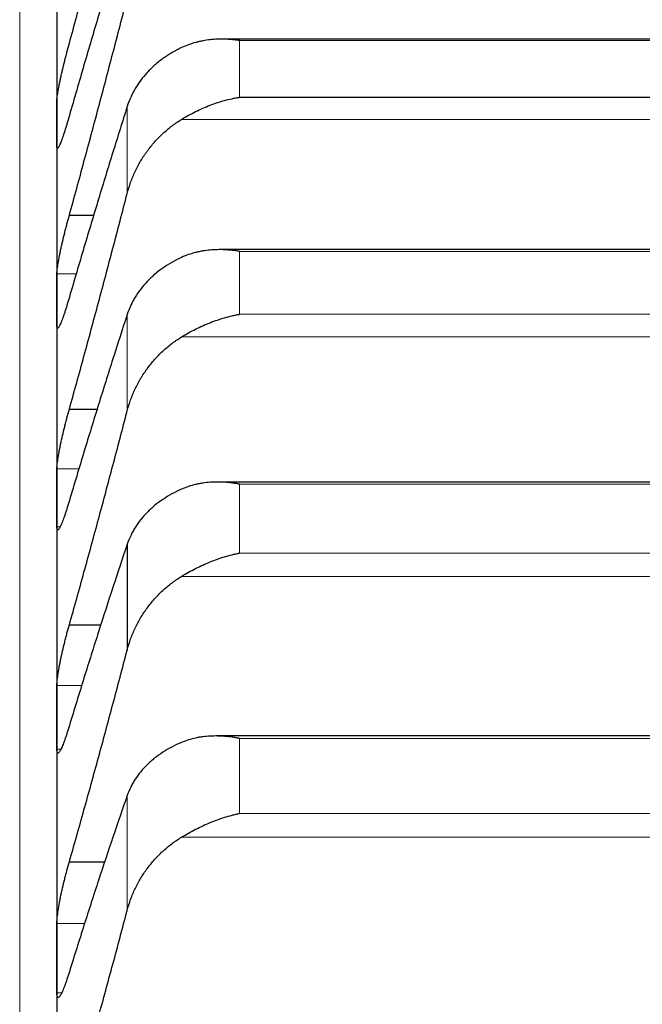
# Model space of a CAD drawing. Header units: inches. Extents: x 0 to 17820, y -10 to 12600.
# Tile 309 of 339: x 11825 to 11852, y 9283 to 9325. Entities that reach past the tile are written whole.
import ezdxf

# ---------------------------------------------------------------- set-up
doc = ezdxf.new("R2010")
doc.units = ezdxf.units.IN
doc.layers.add('1', color=7, linetype='Continuous', true_color=0xffffff)

msp = doc.modelspace()

# ---------------------------------------------------------------- linework, layer by layer
at = {"layer": '1', "color": 110, "linetype": 'Continuous', "lineweight": 13}
for p, q in [((11824.713, 9340.901), (11824.713, 8920.363)), ((11834.168, 9324.516), (11870.457, 9324.516)), ((11834.168, 9324.516), (11834.168, 9322.072)), ((11829.339, 9321.672), (11829.339, 9317.929)), ((11831.681, 9321.122), (11872.944, 9321.122)), ((11834.168, 9315.441), (11870.457, 9315.441)), ((11834.168, 9315.441), (11834.168, 9312.731)), ((11826.315, 9314.474), (11827.149, 9314.474)), ((11829.339, 9312.721), (11829.339, 9308.571)), ((11834.168, 9312.731), (11870.457, 9312.731)), ((11831.681, 9311.756), (11872.944, 9311.756)), ((11826.315, 9306.078), (11827.265, 9306.078)), ((11834.168, 9305.422), (11870.457, 9305.422)), ((11834.168, 9305.422), (11834.168, 9302.451)), ((11826.315, 9303.591), (11826.449, 9303.591)), ((11834.168, 9302.451), (11870.457, 9302.451)), ((11831.681, 9301.452), (11872.944, 9301.452)), ((11826.315, 9296.752), (11827.386, 9296.752)), ((11834.168, 9294.475), (11870.457, 9294.475)), ((11834.168, 9294.475), (11834.168, 9291.247)), ((11826.315, 9294.011), (11826.483, 9294.011)), ((11829.339, 9292.017), (11829.339, 9287.073)), ((11834.168, 9291.247), (11870.457, 9291.247)), ((11831.681, 9290.226), (11872.944, 9290.226)), ((11826.315, 9286.513), (11827.513, 9286.513)), ((11826.315, 9283.521), (11826.519, 9283.521))]:
    msp.add_line(p, q, dxfattribs=at)
at = {"layer": '1', "color": 2, "linetype": 'Continuous', "lineweight": 25}
for p, q in [((11826.313, 9327.576), (11826.313, 9320.944)), ((11871.211, 9324.575), (11833.439, 9324.575)), ((11834.168, 9322.072), (11870.457, 9322.072)), ((11826.313, 9320.944), (11826.313, 9313.36)), ((11826.85, 9316.998), (11827.9, 9316.998)), ((11871.3, 9315.514), (11833.351, 9315.514)), ((11826.313, 9313.36), (11826.313, 9304.834)), ((11826.85, 9308.649), (11828.047, 9308.649)), ((11871.388, 9305.511), (11833.263, 9305.511)), ((11826.313, 9304.834), (11826.313, 9295.382)), ((11829.339, 9302.831), (11829.339, 9298.28)), ((11826.85, 9299.368), (11828.204, 9299.368)), ((11826.313, 9295.382), (11826.313, 9285.017)), ((11871.475, 9294.581), (11833.175, 9294.581)), ((11826.85, 9289.168), (11828.376, 9289.168)), ((11826.313, 9285.017), (11826.313, 9273.757))]:
    msp.add_line(p, q, dxfattribs=at)
for points in [[(11826.85, 9324.399), (11827.061, 9325.173), (11827.481, 9326.723), (11828.106, 9329.063), (11828.725, 9331.417), (11829.135, 9332.995), (11829.339, 9333.786)], [(11829.339, 9329.668), (11829.135, 9329.006), (11828.725, 9327.663), (11828.106, 9325.595), (11827.481, 9323.473), (11827.061, 9322.023), (11826.85, 9321.289)], [(11826.85, 9316.998), (11827.061, 9317.764), (11827.481, 9319.302), (11828.106, 9321.628), (11828.725, 9323.972), (11829.135, 9325.547), (11829.339, 9326.338)], [(11826.313, 9320.944), (11826.313, 9321.272), (11826.313, 9321.6), (11826.315, 9321.928)], [(11829.339, 9321.672), (11829.135, 9321.027), (11828.725, 9319.719), (11828.106, 9317.698), (11827.481, 9315.619), (11827.061, 9314.195), (11826.85, 9313.473)], [(11826.315, 9319.961), (11826.313, 9320.289), (11826.313, 9320.617), (11826.313, 9320.944)], [(11826.85, 9308.649), (11827.061, 9309.407), (11827.481, 9310.931), (11828.106, 9313.239), (11828.725, 9315.57), (11829.135, 9317.14), (11829.339, 9317.929)], [(11826.313, 9313.36), (11826.313, 9313.731), (11826.313, 9314.102), (11826.315, 9314.474)], [(11826.315, 9312.245), (11826.313, 9312.617), (11826.313, 9312.988), (11826.313, 9313.36)], [(11829.339, 9312.721), (11829.135, 9312.096), (11828.725, 9310.824), (11828.106, 9308.853), (11827.481, 9306.821), (11827.061, 9305.424), (11826.85, 9304.715)], [(11826.85, 9299.368), (11827.061, 9300.116), (11827.481, 9301.622), (11828.106, 9303.909), (11828.725, 9306.224), (11829.135, 9307.786), (11829.339, 9308.571)], [(11826.313, 9304.834), (11826.313, 9305.249), (11826.313, 9305.663), (11826.315, 9306.078)], [(11826.315, 9303.591), (11826.313, 9304.005), (11826.313, 9304.42), (11826.313, 9304.834)], [(11829.339, 9302.831), (11829.135, 9302.226), (11828.725, 9300.992), (11828.106, 9299.075), (11827.481, 9297.092), (11827.061, 9295.726), (11826.85, 9295.031)], [(11826.85, 9289.168), (11827.061, 9289.906), (11827.481, 9291.392), (11828.106, 9293.654), (11828.725, 9295.948), (11829.135, 9297.499), (11829.339, 9298.28)], [(11826.313, 9295.382), (11826.313, 9295.838), (11826.313, 9296.295), (11826.315, 9296.752)], [(11826.315, 9294.011), (11826.313, 9294.468), (11826.313, 9294.925), (11826.313, 9295.382)], [(11829.339, 9292.017), (11829.135, 9291.432), (11828.725, 9290.239), (11828.106, 9288.379), (11827.481, 9286.448), (11827.061, 9285.115), (11826.85, 9284.436)], [(11826.85, 9278.066), (11827.061, 9278.792), (11827.481, 9280.256), (11828.106, 9282.489), (11828.725, 9284.76), (11829.135, 9286.298), (11829.339, 9287.073)], [(11826.313, 9285.017), (11826.313, 9285.516), (11826.313, 9286.014), (11826.315, 9286.513)], [(11826.315, 9283.521), (11826.313, 9284.02), (11826.313, 9284.518), (11826.313, 9285.017)]]:
    msp.add_open_spline(points, degree=3, dxfattribs=at)
for points, knots in [([(11834.168, 9324.516), (11834.165, 9324.517), (11834.162, 9324.517), (11834.155, 9324.518), (11834.152, 9324.519), (11834.142, 9324.52), (11834.122, 9324.523), (11834.076, 9324.529), (11833.983, 9324.541), (11833.904, 9324.55), (11833.746, 9324.564), (11833.641, 9324.57), (11833.327, 9324.579), (11833.119, 9324.571), (11832.808, 9324.537), (11832.704, 9324.522), (11832.549, 9324.493), (11832.497, 9324.483), (11832.393, 9324.459), (11832.342, 9324.446), (11832.187, 9324.404), (11832.084, 9324.372), (11831.881, 9324.298), (11831.781, 9324.257), (11831.681, 9324.21)], [0, 0, 0, 0, 0.003906, 0.003906, 0.007813, 0.007813, 0.015625, 0.03125, 0.0625, 0.125, 0.125, 0.25, 0.25, 0.5, 0.5, 0.625, 0.625, 0.6875, 0.6875, 0.75, 0.75, 0.875, 0.875, 1, 1, 1, 1]), ([(11826.315, 9321.928), (11826.315, 9321.947), (11826.317, 9321.991), (11826.325, 9322.075), (11826.334, 9322.143), (11826.342, 9322.198), (11826.345, 9322.217), (11826.351, 9322.256), (11826.354, 9322.277), (11826.372, 9322.381), (11826.389, 9322.473), (11826.413, 9322.6), (11826.419, 9322.626), (11826.427, 9322.666), (11826.429, 9322.679), (11826.435, 9322.706), (11826.449, 9322.773), (11826.475, 9322.899), (11826.501, 9323.016), (11826.528, 9323.135), (11826.543, 9323.196), (11826.586, 9323.383), (11826.617, 9323.509), (11826.665, 9323.7), (11826.681, 9323.764), (11826.705, 9323.861), (11826.714, 9323.893), (11826.731, 9323.957), (11826.739, 9323.989), (11826.781, 9324.15), (11826.816, 9324.276), (11826.85, 9324.399)], [0, 0, 0, 0, 0.0625, 0.125, 0.1875, 0.1875, 0.21875, 0.21875, 0.25, 0.25, 0.375, 0.375, 0.40625, 0.40625, 0.421875, 0.421875, 0.4375, 0.5, 0.5625, 0.5625, 0.625, 0.625, 0.75, 0.75, 0.8125, 0.8125, 0.84375, 0.84375, 0.875, 0.875, 1, 1, 1, 1]), ([(11831.681, 9324.21), (11831.535, 9324.141), (11831.395, 9324.067), (11831.126, 9323.909), (11830.869, 9323.741), (11830.632, 9323.552), (11830.492, 9323.427), (11830.464, 9323.402), (11830.409, 9323.351), (11830.382, 9323.325), (11830.302, 9323.246), (11830.25, 9323.193), (11830.1, 9323.031), (11830.008, 9322.919), (11829.836, 9322.688), (11829.757, 9322.569), (11829.649, 9322.385), (11829.615, 9322.323), (11829.566, 9322.229), (11829.55, 9322.197), (11829.519, 9322.133), (11829.504, 9322.101), (11829.432, 9321.938), (11829.381, 9321.806), (11829.339, 9321.672)], [0, 0, 0, 0, 0.125, 0.125, 0.25, 0.375, 0.375, 0.40625, 0.40625, 0.4375, 0.4375, 0.5, 0.5, 0.625, 0.625, 0.75, 0.75, 0.8125, 0.8125, 0.84375, 0.84375, 0.875, 0.875, 1, 1, 1, 1]), ([(11831.681, 9321.122), (11831.781, 9321.183), (11831.881, 9321.241), (11832.082, 9321.352), (11832.183, 9321.406), (11832.387, 9321.507), (11832.49, 9321.555), (11832.696, 9321.646), (11832.801, 9321.689), (11833.01, 9321.77), (11833.115, 9321.807), (11833.325, 9321.876), (11833.43, 9321.908), (11833.64, 9321.965), (11833.746, 9321.99), (11833.904, 9322.024), (11833.983, 9322.04), (11834.076, 9322.057), (11834.122, 9322.064), (11834.142, 9322.068), (11834.155, 9322.07), (11834.162, 9322.071), (11834.168, 9322.072)], [0, 0, 0, 0, 0.125, 0.125, 0.25, 0.25, 0.375, 0.375, 0.5, 0.5, 0.625, 0.625, 0.75, 0.75, 0.875, 0.875, 0.9375, 0.96875, 0.984375, 0.992187, 0.992187, 1, 1, 1, 1]), ([(11826.85, 9321.289), (11826.815, 9321.165), (11826.781, 9321.047), (11826.731, 9320.879), (11826.715, 9320.824), (11826.69, 9320.744), (11826.682, 9320.717), (11826.665, 9320.665), (11826.657, 9320.64), (11826.617, 9320.515), (11826.587, 9320.424), (11826.543, 9320.3), (11826.529, 9320.261), (11826.509, 9320.206), (11826.502, 9320.188), (11826.489, 9320.154), (11826.483, 9320.138), (11826.451, 9320.06), (11826.429, 9320.009), (11826.404, 9319.96), (11826.399, 9319.951), (11826.39, 9319.934), (11826.386, 9319.927), (11826.373, 9319.906), (11826.365, 9319.896), (11826.344, 9319.875), (11826.334, 9319.874), (11826.325, 9319.889), (11826.323, 9319.892), (11826.32, 9319.902), (11826.319, 9319.907), (11826.316, 9319.926), (11826.315, 9319.942), (11826.315, 9319.961)], [0, 0, 0, 0, 0.125, 0.125, 0.1875, 0.1875, 0.21875, 0.21875, 0.25, 0.25, 0.375, 0.375, 0.4375, 0.4375, 0.46875, 0.46875, 0.5, 0.5, 0.625, 0.625, 0.65625, 0.65625, 0.6875, 0.6875, 0.75, 0.75, 0.875, 0.875, 0.90625, 0.90625, 0.9375, 0.9375, 1, 1, 1, 1]), ([(11829.339, 9317.929), (11829.381, 9318.093), (11829.431, 9318.255), (11829.546, 9318.572), (11829.675, 9318.882), (11829.833, 9319.18), (11829.962, 9319.399), (11830.007, 9319.471), (11830.077, 9319.577), (11830.101, 9319.613), (11830.15, 9319.683), (11830.174, 9319.717), (11830.299, 9319.889), (11830.511, 9320.152), (11830.746, 9320.392), (11830.993, 9320.622), (11831.122, 9320.731), (11831.292, 9320.86), (11831.326, 9320.885), (11831.396, 9320.935), (11831.5, 9321.008), (11831.608, 9321.078), (11831.681, 9321.122)], [0, 0, 0, 0, 0.125, 0.125, 0.25, 0.375, 0.375, 0.4375, 0.4375, 0.46875, 0.46875, 0.5, 0.5, 0.625, 0.75, 0.75, 0.875, 0.875, 0.90625, 0.90625, 0.9375, 1, 1, 1, 1]), ([(11826.315, 9314.474), (11826.315, 9314.496), (11826.317, 9314.545), (11826.325, 9314.636), (11826.334, 9314.708), (11826.342, 9314.766), (11826.345, 9314.787), (11826.351, 9314.828), (11826.354, 9314.849), (11826.372, 9314.959), (11826.389, 9315.055), (11826.413, 9315.186), (11826.419, 9315.212), (11826.427, 9315.253), (11826.429, 9315.267), (11826.435, 9315.294), (11826.449, 9315.364), (11826.475, 9315.492), (11826.501, 9315.611), (11826.528, 9315.733), (11826.543, 9315.794), (11826.586, 9315.983), (11826.617, 9316.11), (11826.665, 9316.302), (11826.681, 9316.366), (11826.705, 9316.462), (11826.714, 9316.495), (11826.731, 9316.559), (11826.739, 9316.591), (11826.781, 9316.75), (11826.816, 9316.875), (11826.85, 9316.998)], [0, 0, 0, 0, 0.0625, 0.125, 0.1875, 0.1875, 0.21875, 0.21875, 0.25, 0.25, 0.375, 0.375, 0.40625, 0.40625, 0.421875, 0.421875, 0.4375, 0.5, 0.5625, 0.5625, 0.625, 0.625, 0.75, 0.75, 0.8125, 0.8125, 0.84375, 0.84375, 0.875, 0.875, 1, 1, 1, 1]), ([(11831.681, 9315.18), (11831.535, 9315.113), (11831.395, 9315.042), (11831.126, 9314.889), (11830.869, 9314.726), (11830.632, 9314.543), (11830.492, 9314.423), (11830.464, 9314.398), (11830.409, 9314.349), (11830.382, 9314.324), (11830.302, 9314.248), (11830.25, 9314.196), (11830.1, 9314.039), (11830.008, 9313.931), (11829.836, 9313.707), (11829.757, 9313.592), (11829.649, 9313.414), (11829.615, 9313.353), (11829.566, 9313.262), (11829.55, 9313.231), (11829.519, 9313.169), (11829.504, 9313.137), (11829.432, 9312.98), (11829.381, 9312.852), (11829.339, 9312.721)], [0, 0, 0, 0, 0.125, 0.125, 0.25, 0.375, 0.375, 0.40625, 0.40625, 0.4375, 0.4375, 0.5, 0.5, 0.625, 0.625, 0.75, 0.75, 0.8125, 0.8125, 0.84375, 0.84375, 0.875, 0.875, 1, 1, 1, 1]), ([(11834.168, 9315.441), (11834.165, 9315.442), (11834.162, 9315.442), (11834.155, 9315.443), (11834.152, 9315.444), (11834.142, 9315.446), (11834.122, 9315.449), (11834.076, 9315.456), (11833.983, 9315.47), (11833.904, 9315.479), (11833.746, 9315.496), (11833.641, 9315.504), (11833.327, 9315.519), (11833.119, 9315.515), (11832.808, 9315.487), (11832.704, 9315.474), (11832.549, 9315.448), (11832.497, 9315.438), (11832.393, 9315.416), (11832.342, 9315.405), (11832.187, 9315.366), (11832.084, 9315.335), (11831.881, 9315.265), (11831.781, 9315.225), (11831.681, 9315.18)], [0, 0, 0, 0, 0.003906, 0.003906, 0.007813, 0.007813, 0.015625, 0.03125, 0.0625, 0.125, 0.125, 0.25, 0.25, 0.5, 0.5, 0.625, 0.625, 0.6875, 0.6875, 0.75, 0.75, 0.875, 0.875, 1, 1, 1, 1]), ([(11826.85, 9313.473), (11826.815, 9313.351), (11826.781, 9313.235), (11826.731, 9313.07), (11826.715, 9313.017), (11826.69, 9312.939), (11826.682, 9312.913), (11826.665, 9312.863), (11826.657, 9312.838), (11826.617, 9312.717), (11826.587, 9312.629), (11826.543, 9312.512), (11826.529, 9312.475), (11826.509, 9312.423), (11826.502, 9312.407), (11826.489, 9312.375), (11826.483, 9312.36), (11826.451, 9312.287), (11826.429, 9312.241), (11826.404, 9312.199), (11826.399, 9312.191), (11826.39, 9312.177), (11826.386, 9312.17), (11826.373, 9312.154), (11826.365, 9312.146), (11826.344, 9312.133), (11826.334, 9312.137), (11826.325, 9312.159), (11826.323, 9312.164), (11826.32, 9312.176), (11826.319, 9312.183), (11826.316, 9312.205), (11826.315, 9312.224), (11826.315, 9312.245)], [0, 0, 0, 0, 0.125, 0.125, 0.1875, 0.1875, 0.21875, 0.21875, 0.25, 0.25, 0.375, 0.375, 0.4375, 0.4375, 0.46875, 0.46875, 0.5, 0.5, 0.625, 0.625, 0.65625, 0.65625, 0.6875, 0.6875, 0.75, 0.75, 0.875, 0.875, 0.90625, 0.90625, 0.9375, 0.9375, 1, 1, 1, 1]), ([(11831.681, 9311.756), (11831.781, 9311.817), (11831.881, 9311.875), (11832.082, 9311.987), (11832.183, 9312.041), (11832.387, 9312.143), (11832.49, 9312.192), (11832.696, 9312.285), (11832.801, 9312.329), (11833.01, 9312.412), (11833.115, 9312.451), (11833.325, 9312.522), (11833.43, 9312.555), (11833.64, 9312.616), (11833.746, 9312.643), (11833.904, 9312.679), (11833.983, 9312.696), (11834.076, 9312.714), (11834.122, 9312.723), (11834.142, 9312.726), (11834.155, 9312.729), (11834.162, 9312.73), (11834.168, 9312.731)], [0, 0, 0, 0, 0.125, 0.125, 0.25, 0.25, 0.375, 0.375, 0.5, 0.5, 0.625, 0.625, 0.75, 0.75, 0.875, 0.875, 0.9375, 0.96875, 0.984375, 0.992187, 0.992187, 1, 1, 1, 1]), ([(11829.339, 9308.571), (11829.381, 9308.735), (11829.431, 9308.896), (11829.546, 9309.212), (11829.675, 9309.521), (11829.833, 9309.818), (11829.962, 9310.036), (11830.007, 9310.108), (11830.077, 9310.214), (11830.101, 9310.25), (11830.15, 9310.319), (11830.174, 9310.354), (11830.299, 9310.525), (11830.511, 9310.787), (11830.746, 9311.027), (11830.993, 9311.256), (11831.122, 9311.365), (11831.292, 9311.494), (11831.326, 9311.519), (11831.396, 9311.569), (11831.5, 9311.642), (11831.608, 9311.712), (11831.681, 9311.756)], [0, 0, 0, 0, 0.125, 0.125, 0.25, 0.375, 0.375, 0.4375, 0.4375, 0.46875, 0.46875, 0.5, 0.5, 0.625, 0.75, 0.75, 0.875, 0.875, 0.90625, 0.90625, 0.9375, 1, 1, 1, 1]), ([(11826.315, 9306.078), (11826.315, 9306.102), (11826.317, 9306.156), (11826.325, 9306.254), (11826.334, 9306.33), (11826.342, 9306.392), (11826.345, 9306.413), (11826.351, 9306.457), (11826.354, 9306.479), (11826.372, 9306.593), (11826.389, 9306.693), (11826.413, 9306.827), (11826.419, 9306.855), (11826.427, 9306.897), (11826.429, 9306.911), (11826.435, 9306.939), (11826.449, 9307.01), (11826.475, 9307.141), (11826.501, 9307.262), (11826.528, 9307.385), (11826.543, 9307.448), (11826.586, 9307.639), (11826.617, 9307.766), (11826.665, 9307.958), (11826.681, 9308.022), (11826.705, 9308.118), (11826.714, 9308.151), (11826.731, 9308.215), (11826.739, 9308.247), (11826.781, 9308.405), (11826.816, 9308.529), (11826.85, 9308.649)], [0, 0, 0, 0, 0.0625, 0.125, 0.1875, 0.1875, 0.21875, 0.21875, 0.25, 0.25, 0.375, 0.375, 0.40625, 0.40625, 0.421875, 0.421875, 0.4375, 0.5, 0.5625, 0.5625, 0.625, 0.625, 0.75, 0.75, 0.8125, 0.8125, 0.84375, 0.84375, 0.875, 0.875, 1, 1, 1, 1]), ([(11834.168, 9305.422), (11834.165, 9305.423), (11834.162, 9305.423), (11834.155, 9305.424), (11834.152, 9305.425), (11834.142, 9305.427), (11834.122, 9305.43), (11834.076, 9305.439), (11833.983, 9305.454), (11833.904, 9305.465), (11833.746, 9305.484), (11833.641, 9305.494), (11833.327, 9305.514), (11833.119, 9305.514), (11832.808, 9305.492), (11832.704, 9305.481), (11832.549, 9305.458), (11832.497, 9305.449), (11832.393, 9305.43), (11832.342, 9305.419), (11832.187, 9305.383), (11832.084, 9305.354), (11831.881, 9305.288), (11831.781, 9305.249), (11831.681, 9305.206)], [0, 0, 0, 0, 0.003906, 0.003906, 0.007812, 0.007812, 0.015625, 0.03125, 0.0625, 0.125, 0.125, 0.25, 0.25, 0.5, 0.5, 0.625, 0.625, 0.6875, 0.6875, 0.75, 0.75, 0.875, 0.875, 1, 1, 1, 1]), ([(11831.681, 9305.206), (11831.535, 9305.142), (11831.395, 9305.073), (11831.126, 9304.925), (11830.869, 9304.768), (11830.632, 9304.592), (11830.492, 9304.476), (11830.464, 9304.452), (11830.409, 9304.404), (11830.382, 9304.38), (11830.302, 9304.307), (11830.25, 9304.257), (11830.1, 9304.105), (11830.008, 9304.001), (11829.836, 9303.785), (11829.757, 9303.673), (11829.649, 9303.501), (11829.615, 9303.443), (11829.566, 9303.354), (11829.55, 9303.324), (11829.519, 9303.264), (11829.504, 9303.234), (11829.432, 9303.082), (11829.381, 9302.958), (11829.339, 9302.831)], [0, 0, 0, 0, 0.125, 0.125, 0.25, 0.375, 0.375, 0.40625, 0.40625, 0.4375, 0.4375, 0.5, 0.5, 0.625, 0.625, 0.75, 0.75, 0.8125, 0.8125, 0.84375, 0.84375, 0.875, 0.875, 1, 1, 1, 1]), ([(11826.85, 9304.715), (11826.815, 9304.596), (11826.781, 9304.482), (11826.731, 9304.321), (11826.715, 9304.269), (11826.69, 9304.193), (11826.682, 9304.169), (11826.665, 9304.12), (11826.657, 9304.096), (11826.617, 9303.979), (11826.587, 9303.896), (11826.543, 9303.784), (11826.529, 9303.75), (11826.509, 9303.701), (11826.502, 9303.686), (11826.489, 9303.656), (11826.483, 9303.642), (11826.451, 9303.576), (11826.429, 9303.535), (11826.404, 9303.498), (11826.399, 9303.492), (11826.39, 9303.48), (11826.386, 9303.475), (11826.373, 9303.463), (11826.365, 9303.458), (11826.344, 9303.452), (11826.334, 9303.462), (11826.325, 9303.49), (11826.323, 9303.496), (11826.32, 9303.511), (11826.319, 9303.519), (11826.316, 9303.546), (11826.315, 9303.567), (11826.315, 9303.591)], [0, 0, 0, 0, 0.125, 0.125, 0.1875, 0.1875, 0.21875, 0.21875, 0.25, 0.25, 0.375, 0.375, 0.4375, 0.4375, 0.46875, 0.46875, 0.5, 0.5, 0.625, 0.625, 0.65625, 0.65625, 0.6875, 0.6875, 0.75, 0.75, 0.875, 0.875, 0.90625, 0.90625, 0.9375, 0.9375, 1, 1, 1, 1]), ([(11831.681, 9301.452), (11831.781, 9301.512), (11831.881, 9301.571), (11832.082, 9301.683), (11832.183, 9301.737), (11832.387, 9301.841), (11832.49, 9301.891), (11832.696, 9301.985), (11832.801, 9302.03), (11833.01, 9302.115), (11833.115, 9302.155), (11833.325, 9302.229), (11833.43, 9302.264), (11833.64, 9302.327), (11833.746, 9302.356), (11833.904, 9302.395), (11833.983, 9302.413), (11834.076, 9302.432), (11834.122, 9302.442), (11834.142, 9302.446), (11834.155, 9302.448), (11834.162, 9302.449), (11834.168, 9302.451)], [0, 0, 0, 0, 0.125, 0.125, 0.25, 0.25, 0.375, 0.375, 0.5, 0.5, 0.625, 0.625, 0.75, 0.75, 0.875, 0.875, 0.9375, 0.96875, 0.984375, 0.992187, 0.992187, 1, 1, 1, 1]), ([(11829.339, 9298.28), (11829.381, 9298.444), (11829.431, 9298.604), (11829.546, 9298.918), (11829.675, 9299.226), (11829.833, 9299.521), (11829.962, 9299.738), (11830.007, 9299.81), (11830.077, 9299.916), (11830.101, 9299.951), (11830.15, 9300.02), (11830.174, 9300.055), (11830.299, 9300.225), (11830.511, 9300.486), (11830.746, 9300.725), (11830.993, 9300.954), (11831.122, 9301.062), (11831.292, 9301.19), (11831.326, 9301.216), (11831.396, 9301.265), (11831.5, 9301.338), (11831.608, 9301.408), (11831.681, 9301.452)], [0, 0, 0, 0, 0.125, 0.125, 0.25, 0.375, 0.375, 0.4375, 0.4375, 0.46875, 0.46875, 0.5, 0.5, 0.625, 0.75, 0.75, 0.875, 0.875, 0.90625, 0.90625, 0.9375, 1, 1, 1, 1]), ([(11826.315, 9296.752), (11826.315, 9296.779), (11826.317, 9296.838), (11826.325, 9296.943), (11826.334, 9297.023), (11826.342, 9297.088), (11826.345, 9297.11), (11826.351, 9297.156), (11826.354, 9297.179), (11826.372, 9297.298), (11826.389, 9297.401), (11826.413, 9297.539), (11826.419, 9297.567), (11826.427, 9297.61), (11826.429, 9297.624), (11826.435, 9297.653), (11826.449, 9297.726), (11826.475, 9297.86), (11826.501, 9297.982), (11826.528, 9298.107), (11826.543, 9298.17), (11826.586, 9298.362), (11826.617, 9298.491), (11826.665, 9298.682), (11826.681, 9298.746), (11826.705, 9298.842), (11826.714, 9298.874), (11826.731, 9298.938), (11826.739, 9298.97), (11826.781, 9299.127), (11826.816, 9299.249), (11826.85, 9299.368)], [0, 0, 0, 0, 0.0625, 0.125, 0.1875, 0.1875, 0.21875, 0.21875, 0.25, 0.25, 0.375, 0.375, 0.40625, 0.40625, 0.421875, 0.421875, 0.4375, 0.5, 0.5625, 0.5625, 0.625, 0.625, 0.75, 0.75, 0.8125, 0.8125, 0.84375, 0.84375, 0.875, 0.875, 1, 1, 1, 1]), ([(11826.85, 9295.031), (11826.815, 9294.914), (11826.781, 9294.803), (11826.731, 9294.646), (11826.715, 9294.595), (11826.69, 9294.522), (11826.682, 9294.498), (11826.665, 9294.451), (11826.657, 9294.428), (11826.617, 9294.316), (11826.587, 9294.236), (11826.543, 9294.131), (11826.529, 9294.099), (11826.509, 9294.054), (11826.502, 9294.04), (11826.489, 9294.012), (11826.483, 9294), (11826.451, 9293.939), (11826.429, 9293.903), (11826.404, 9293.873), (11826.399, 9293.868), (11826.39, 9293.859), (11826.386, 9293.855), (11826.373, 9293.847), (11826.365, 9293.844), (11826.344, 9293.847), (11826.334, 9293.861), (11826.325, 9293.896), (11826.323, 9293.904), (11826.32, 9293.921), (11826.319, 9293.93), (11826.316, 9293.961), (11826.315, 9293.984), (11826.315, 9294.011)], [0, 0, 0, 0, 0.125, 0.125, 0.1875, 0.1875, 0.21875, 0.21875, 0.25, 0.25, 0.375, 0.375, 0.4375, 0.4375, 0.46875, 0.46875, 0.5, 0.5, 0.625, 0.625, 0.65625, 0.65625, 0.6875, 0.6875, 0.75, 0.75, 0.875, 0.875, 0.90625, 0.90625, 0.9375, 0.9375, 1, 1, 1, 1]), ([(11834.168, 9294.475), (11834.165, 9294.476), (11834.162, 9294.476), (11834.155, 9294.478), (11834.152, 9294.478), (11834.142, 9294.48), (11834.122, 9294.484), (11834.076, 9294.493), (11833.983, 9294.51), (11833.904, 9294.522), (11833.746, 9294.544), (11833.641, 9294.556), (11833.327, 9294.582), (11833.119, 9294.586), (11832.808, 9294.569), (11832.704, 9294.56), (11832.549, 9294.54), (11832.497, 9294.533), (11832.393, 9294.515), (11832.342, 9294.505), (11832.187, 9294.472), (11832.084, 9294.445), (11831.881, 9294.382), (11831.781, 9294.346), (11831.681, 9294.304)], [0, 0, 0, 0, 0.003906, 0.003906, 0.007813, 0.007813, 0.015625, 0.03125, 0.0625, 0.125, 0.125, 0.25, 0.25, 0.5, 0.5, 0.625, 0.625, 0.6875, 0.6875, 0.75, 0.75, 0.875, 0.875, 1, 1, 1, 1]), ([(11831.681, 9294.304), (11831.535, 9294.243), (11831.395, 9294.176), (11831.126, 9294.035), (11830.869, 9293.884), (11830.632, 9293.714), (11830.492, 9293.602), (11830.464, 9293.58), (11830.409, 9293.534), (11830.382, 9293.51), (11830.302, 9293.44), (11830.25, 9293.392), (11830.1, 9293.246), (11830.008, 9293.145), (11829.836, 9292.937), (11829.757, 9292.829), (11829.649, 9292.663), (11829.615, 9292.607), (11829.566, 9292.521), (11829.55, 9292.493), (11829.519, 9292.435), (11829.504, 9292.406), (11829.432, 9292.259), (11829.381, 9292.139), (11829.339, 9292.017)], [0, 0, 0, 0, 0.125, 0.125, 0.25, 0.375, 0.375, 0.40625, 0.40625, 0.4375, 0.4375, 0.5, 0.5, 0.625, 0.625, 0.75, 0.75, 0.8125, 0.8125, 0.84375, 0.84375, 0.875, 0.875, 1, 1, 1, 1]), ([(11831.681, 9290.226), (11831.781, 9290.286), (11831.881, 9290.344), (11832.082, 9290.457), (11832.183, 9290.512), (11832.387, 9290.616), (11832.49, 9290.666), (11832.696, 9290.763), (11832.801, 9290.809), (11833.01, 9290.896), (11833.115, 9290.937), (11833.325, 9291.014), (11833.43, 9291.049), (11833.64, 9291.115), (11833.746, 9291.145), (11833.904, 9291.187), (11833.983, 9291.206), (11834.076, 9291.227), (11834.122, 9291.237), (11834.142, 9291.241), (11834.155, 9291.244), (11834.162, 9291.245), (11834.168, 9291.247)], [0, 0, 0, 0, 0.125, 0.125, 0.25, 0.25, 0.375, 0.375, 0.5, 0.5, 0.625, 0.625, 0.75, 0.75, 0.875, 0.875, 0.9375, 0.96875, 0.984375, 0.992187, 0.992187, 1, 1, 1, 1]), ([(11829.339, 9287.073), (11829.381, 9287.235), (11829.431, 9287.394), (11829.546, 9287.706), (11829.675, 9288.012), (11829.833, 9288.305), (11829.962, 9288.521), (11830.007, 9288.592), (11830.077, 9288.698), (11830.101, 9288.733), (11830.15, 9288.802), (11830.174, 9288.836), (11830.299, 9289.005), (11830.511, 9289.265), (11830.746, 9289.503), (11830.993, 9289.73), (11831.122, 9289.838), (11831.292, 9289.966), (11831.326, 9289.991), (11831.396, 9290.04), (11831.5, 9290.113), (11831.608, 9290.182), (11831.681, 9290.226)], [0, 0, 0, 0, 0.125, 0.125, 0.25, 0.375, 0.375, 0.4375, 0.4375, 0.46875, 0.46875, 0.5, 0.5, 0.625, 0.75, 0.75, 0.875, 0.875, 0.90625, 0.90625, 0.9375, 1, 1, 1, 1]), ([(11826.315, 9286.513), (11826.315, 9286.542), (11826.317, 9286.605), (11826.325, 9286.717), (11826.334, 9286.802), (11826.342, 9286.869), (11826.345, 9286.892), (11826.351, 9286.94), (11826.354, 9286.964), (11826.372, 9287.087), (11826.389, 9287.193), (11826.413, 9287.335), (11826.419, 9287.364), (11826.427, 9287.408), (11826.429, 9287.422), (11826.435, 9287.452), (11826.449, 9287.526), (11826.475, 9287.662), (11826.501, 9287.786), (11826.528, 9287.912), (11826.543, 9287.976), (11826.586, 9288.169), (11826.617, 9288.298), (11826.665, 9288.489), (11826.681, 9288.553), (11826.705, 9288.648), (11826.714, 9288.68), (11826.731, 9288.743), (11826.739, 9288.775), (11826.781, 9288.931), (11826.816, 9289.051), (11826.85, 9289.168)], [0, 0, 0, 0, 0.0625, 0.125, 0.1875, 0.1875, 0.21875, 0.21875, 0.25, 0.25, 0.375, 0.375, 0.40625, 0.40625, 0.421875, 0.421875, 0.4375, 0.5, 0.5625, 0.5625, 0.625, 0.625, 0.75, 0.75, 0.8125, 0.8125, 0.84375, 0.84375, 0.875, 0.875, 1, 1, 1, 1]), ([(11826.85, 9284.436), (11826.815, 9284.32), (11826.781, 9284.212), (11826.731, 9284.06), (11826.715, 9284.011), (11826.69, 9283.94), (11826.682, 9283.917), (11826.665, 9283.872), (11826.657, 9283.85), (11826.617, 9283.743), (11826.587, 9283.667), (11826.543, 9283.568), (11826.529, 9283.538), (11826.509, 9283.497), (11826.502, 9283.484), (11826.489, 9283.459), (11826.483, 9283.447), (11826.451, 9283.393), (11826.429, 9283.362), (11826.404, 9283.338), (11826.399, 9283.334), (11826.39, 9283.328), (11826.386, 9283.326), (11826.373, 9283.321), (11826.365, 9283.321), (11826.344, 9283.332), (11826.334, 9283.351), (11826.325, 9283.393), (11826.323, 9283.402), (11826.32, 9283.421), (11826.319, 9283.432), (11826.316, 9283.466), (11826.315, 9283.492), (11826.315, 9283.521)], [0, 0, 0, 0, 0.125, 0.125, 0.1875, 0.1875, 0.21875, 0.21875, 0.25, 0.25, 0.375, 0.375, 0.4375, 0.4375, 0.46875, 0.46875, 0.5, 0.5, 0.625, 0.625, 0.65625, 0.65625, 0.6875, 0.6875, 0.75, 0.75, 0.875, 0.875, 0.90625, 0.90625, 0.9375, 0.9375, 1, 1, 1, 1])]:
    msp.add_open_spline(points, degree=3, knots=knots, dxfattribs=at)

doc.saveas('drawing.dxf')
